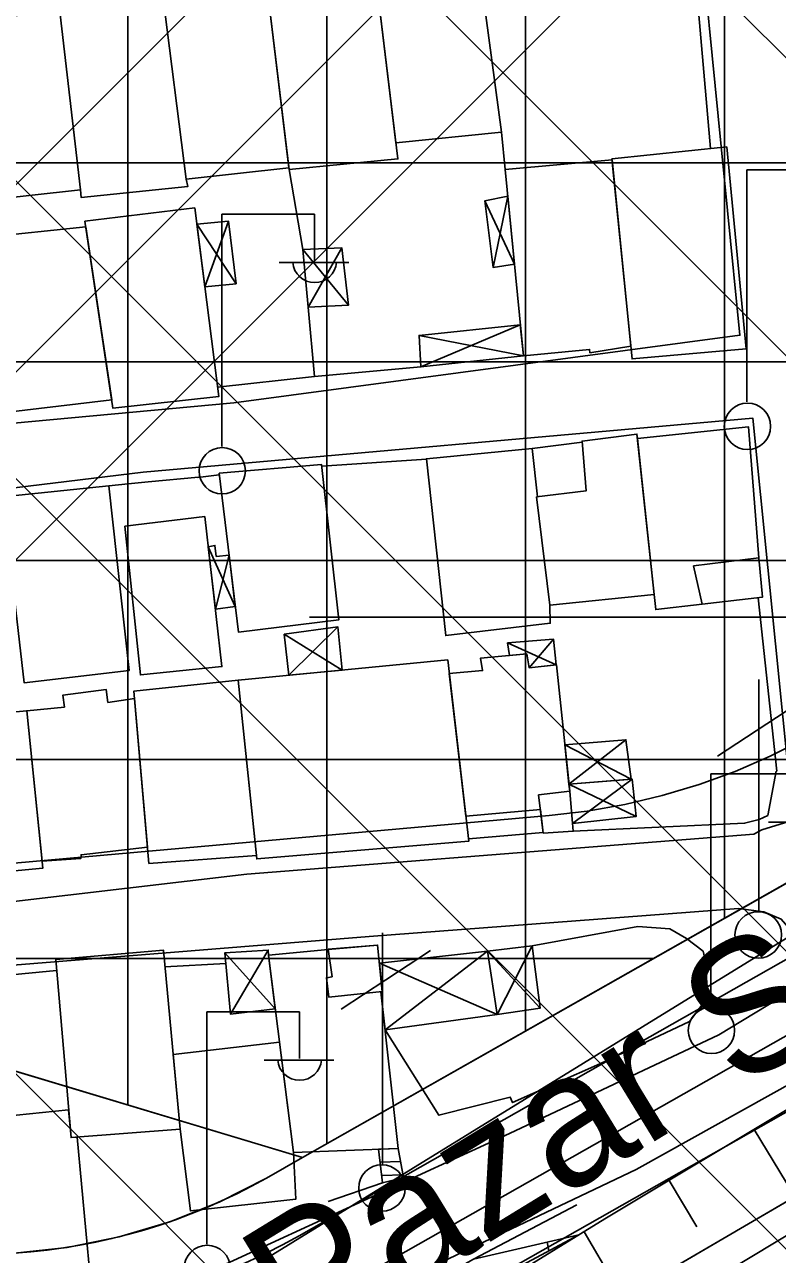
# Model space of a CAD drawing. Extents: x 417995 to 421451, y 4454518 to 4458015.
# Drawn here: x 420460.9 to 420517.7, y 4456858.9 to 4456951.6 of the extents above; entities that cross this region are included whole.
import ezdxf

# ---------------------------------------------------------------- set-up
doc = ezdxf.new("R2010")
doc.units = 0
for name, color, linetype in [('ADAKENARI', 7, 'Continuous'), ('B_Kapi', 7, 'Continuous'), ('B_Merdiven', 7, 'Continuous'), ('B_Mesken', 7, 'Continuous'), ('B_Sundurma', 7, 'Continuous'), ('B_Teras', 7, 'Continuous'), ('Hid_Dere_Sulu_Yat_Gen', 7, 'Continuous'), ('KALDIRIM_FAT', 7, 'Continuous'), ('PL_AYA_PARK_DINLENME', 7, 'Continuous'), ('PL_K_K_D_K_C_A', 7, 'Continuous'), ('PL_TA_K_DERE', 7, 'Continuous'), ('PL_TİCARET', 7, 'Continuous'), ('S_Elektrik_Diregi', 7, 'Continuous'), ('S_Telefon_Diregi', 7, 'Continuous'), ('Sev_Sevalti', 7, 'Continuous'), ('Sev_Sevustu', 7, 'Continuous'), ('Sev_Tarama', 7, 'Continuous'), ('Sinir_Cit_bir_taraf', 7, 'Continuous'), ('Sinir_Duvar_tek_tarafa_ait', 7, 'Continuous'), ('Sinir_Ist_Duvari', 7, 'Continuous'), ('Sinir_Parmaklik_bir_taraf', 7, 'Continuous'), ('SN_TR_SIVILASMA', 7, 'Continuous'), ('SN_TR_TASKIN', 7, 'Continuous'), ('TR_KONUTDISIKCA', 7, 'Continuous'), ('TRFAT_PARKALANI', 7, 'Continuous'), ('TRFAT_TİCARET', 7, 'Continuous'), ('Y_Cadde_Yol', 7, 'Continuous'), ('Yol_Sose', 7, 'Continuous')]:
    doc.layers.add(name, color=color, linetype=linetype)

msp = doc.modelspace()

# ---------------------------------------------------------------- linework, layer by layer
at = {"layer": 'ADAKENARI'}
for p, q in [((420448.865, 4456822.283), (420630.947, 4456928.498)), ((420546.576, 4456902.834), (420481.909, 4456866.172)), ((420554.594, 4456890.137), (420486.574, 4456851.573)), ((420417.035, 4456885.659), (420481.909, 4456866.172)), ((420481.909, 4456866.172), (420479.176, 4456864.622))]:
    msp.add_line(p, q, dxfattribs=at)
msp.add_arc((420457.386, 4456903.057), 44.182, 247.68394, 299.55066, dxfattribs=at)
at = {"layer": 'B_Kapi'}
for points in [[(420468.742, 4456916.956), (420470.269, 4456917.117)], [(420474.017, 4456917.451), (420475.617, 4456917.645)], [(420516.982, 4456891.944), (420517.621, 4456895.29)]]:
    msp.add_lwpolyline(points, dxfattribs=at)
at = {"layer": 'B_Merdiven'}
for p, q in [((420487.643, 4456866.803), (420489.111, 4456866.859)), ((420487.761, 4456865.807), (420489.292, 4456865.865)), ((420487.878, 4456864.81), (420489.474, 4456864.871))]:
    msp.add_line(p, q, dxfattribs=at)
msp.add_lwpolyline([(420489.111, 4456866.859), (420489.51, 4456864.673), (420487.942, 4456864.265), (420487.643, 4456866.803)], close=True, dxfattribs=at)
at = {"layer": 'B_Mesken'}
for points in [[(420487.43, 4456955.188), (420495.219, 4456956.037), (420496.913, 4456943.482), (420488.95, 4456942.667)], [(420479.179, 4456954.783), (420487.379, 4456955.608), (420489.096, 4456941.461), (420480.897, 4456940.651)], [(420479.179, 4456954.783), (420471.334, 4456953.982), (420473.131, 4456939.933), (420480.88, 4456940.796)], [(420465.167, 4456939.123), (420465.216, 4456938.55), (420473.261, 4456939.386), (420473.131, 4456939.933), (420471.334, 4456953.982), (420463.48, 4456953.167), (420463.551, 4456953)], [(420463.551, 4456953), (420455.598, 4456952.101), (420457.171, 4456938.257), (420465.167, 4456939.123)], [(420513.9, 4456942.375), (420505.241, 4456941.467), (420506.758, 4456926.387), (420515.35, 4456927.153)], [(420497.187, 4456940.653), (420505.25, 4456941.38), (420506.663, 4456927.334), (420503.576, 4456926.849), (420503.551, 4456927.095), (420498.555, 4456926.603)], [(420465.495, 4456936.768), (420473.779, 4456937.771), (420475.586, 4456923.537), (420467.603, 4456922.667)], [(420467.51, 4456923.294), (420459.472, 4456922.342), (420457.817, 4456935.536), (420465.558, 4456936.342)], [(420512.031, 4456907.882), (420516.579, 4456908.407), (420516.315, 4456911.382), (420515.535, 4456921.263), (420507.155, 4456920.375), (420508.429, 4456908.618), (420508.535, 4456907.485), (420512.031, 4456907.882)], [(420499.615, 4456915.982), (420499.229, 4456919.627), (420502.989, 4456920.116), (420502.983, 4456920.189), (420507.119, 4456920.71), (420507.154, 4456920.38), (420508.429, 4456908.618), (420500.554, 4456907.818), (420499.554, 4456915.975)], [(420499.229, 4456919.627), (420491.244, 4456918.859), (420492.703, 4456905.518), (420500.581, 4456906.454), (420500.554, 4456907.818), (420499.554, 4456915.975), (420499.615, 4456915.982)], [(420475.603, 4456917.758), (420483.337, 4456918.419), (420484.641, 4456906.711), (420477.068, 4456905.79)], [(420467.287, 4456916.814), (420459.293, 4456915.977), (420460.915, 4456901.953), (420468.826, 4456902.883)], [(420468.495, 4456913.762), (420474.526, 4456914.495), (420475.824, 4456903.184), (420469.681, 4456902.561)], [(420492.967, 4456902.668), (420495.485, 4456902.888), (420495.334, 4456903.826), (420498.814, 4456904.137), (420498.988, 4456903.094), (420501.063, 4456903.311), (420502.051, 4456893.786), (420502.313, 4456890.764), (420500.053, 4456890.632), (420499.839, 4456892.42), (420494.229, 4456891.896)], [(420477.059, 4456902.162), (420492.848, 4456903.686), (420494.448, 4456890.031), (420478.449, 4456888.682)], [(420469.217, 4456900.766), (420467.229, 4456900.487), (420467.095, 4456901.452), (420463.834, 4456901.041), (420463.942, 4456900.136), (420461.106, 4456899.852), (420462.274, 4456888.507), (420465.185, 4456888.717), (420465.201, 4456888.996), (420470.212, 4456889.58)], [(420477.059, 4456902.162), (420469.168, 4456901.319), (420470.322, 4456888.338), (420478.423, 4456888.936)], [(420453.297, 4456899.152), (420454.634, 4456887.265), (420462.327, 4456887.987), (420461.106, 4456899.852)], [(420463.285, 4456881.104), (420464.442, 4456867.678), (420472.673, 4456868.298), (420471.408, 4456881.807)], [(420483.828, 4456881.853), (420479.334, 4456881.426), (420481.227, 4456866.559), (420489.125, 4456866.859), (420487.803, 4456878.664), (420487.903, 4456878.674), (420487.568, 4456882.187)], [(420472.145, 4456873.934), (420480.171, 4456874.857), (420481.227, 4456866.559), (420481.406, 4456863.04), (420473.444, 4456862.144), (420472.673, 4456868.298)], [(420464.261, 4456869.775), (420464.442, 4456867.678), (420464.914, 4456867.713), (420465.881, 4456857.148), (420450.176, 4456855.381), (420448.549, 4456868.157)]]:
    msp.add_lwpolyline(points, close=True, dxfattribs=at)
at = {"layer": 'B_Sundurma'}
for p, q in [((420496.268, 4456933.286), (420497.382, 4456938.653)), ((420497.882, 4456933.515), (420495.641, 4456938.297)), ((420473.936, 4456936.532), (420476.887, 4456932.048)), ((420476.313, 4456936.78), (420474.534, 4456931.82)), ((420485.381, 4456930.446), (420481.935, 4456934.629)), ((420482.324, 4456930.273), (420484.858, 4456934.765)), ((420490.697, 4456928.159), (420498.555, 4456926.603)), ((420490.835, 4456925.779), (420498.327, 4456928.944)), ((420476.832, 4456907.721), (420474.787, 4456912.22)), ((420475.328, 4456907.508), (420476.358, 4456911.59)), ((420484.562, 4456906.184), (420480.878, 4456902.53)), ((420480.507, 4456905.626), (420484.882, 4456902.917)), ((420497.352, 4456904.981), (420501.02, 4456903.307)), ((420498.988, 4456903.094), (420500.827, 4456905.263)), ((420501.995, 4456894.327), (420506.287, 4456897.669)), ((420501.688, 4456897.292), (420506.68, 4456894.686)), ((420501.995, 4456894.327), (420507.059, 4456891.877)), ((420506.771, 4456894.693), (420502.262, 4456891.35)), ((420479.311, 4456881.809), (420476.474, 4456876.977)), ((420499.22, 4456882.134), (420496.57, 4456876.952)), ((420476.034, 4456881.598), (420479.849, 4456877.386)), ((420495.855, 4456881.733), (420488.123, 4456875.803)), ((420495.855, 4456881.733), (420499.823, 4456877.423)), ((420487.699, 4456880.814), (420496.57, 4456876.952))]:
    msp.add_line(p, q, dxfattribs=at)
for points in [[(420497.882, 4456933.515), (420496.268, 4456933.286), (420495.641, 4456938.297), (420497.382, 4456938.653)], [(420473.936, 4456936.532), (420476.313, 4456936.78), (420476.887, 4456932.048), (420474.534, 4456931.82)], [(420482.324, 4456930.273), (420485.381, 4456930.446), (420484.858, 4456934.765), (420481.935, 4456934.629)], [(420490.835, 4456925.779), (420490.697, 4456928.159), (420498.327, 4456928.944), (420498.555, 4456926.603)], [(420475.328, 4456907.508), (420476.832, 4456907.721), (420476.358, 4456911.59), (420475.394, 4456911.485), (420475.297, 4456912.316), (420474.787, 4456912.22)], [(420480.507, 4456905.626), (420484.562, 4456906.184), (420484.882, 4456902.917), (420480.878, 4456902.53)], [(420497.352, 4456904.981), (420500.827, 4456905.263), (420501.02, 4456903.307), (420498.988, 4456903.094), (420498.814, 4456904.137), (420497.517, 4456904.021)], [(420501.995, 4456894.327), (420501.688, 4456897.292), (420506.287, 4456897.669), (420506.68, 4456894.686)], [(420501.995, 4456894.327), (420506.771, 4456894.693), (420507.059, 4456891.877), (420502.262, 4456891.35), (420502.051, 4456893.786)], [(420479.334, 4456881.426), (420479.311, 4456881.809), (420476.034, 4456881.598), (420476.474, 4456876.977), (420479.849, 4456877.386)], [(420495.855, 4456881.733), (420499.22, 4456882.134), (420499.823, 4456877.423), (420496.57, 4456876.952)], [(420487.699, 4456880.814), (420495.855, 4456881.733), (420496.57, 4456876.952), (420488.123, 4456875.803), (420487.803, 4456878.664), (420487.903, 4456878.674)]]:
    msp.add_lwpolyline(points, close=True, dxfattribs=at)
at = {"layer": 'B_Teras'}
for points in [[(420507.155, 4456920.375), (420515.535, 4456921.263), (420516.315, 4456911.382), (420511.394, 4456910.775), (420512.031, 4456907.882), (420508.535, 4456907.485), (420508.429, 4456908.618)], [(420507.119, 4456920.71), (420502.983, 4456920.189), (420503.289, 4456916.431), (420499.554, 4456915.975), (420500.554, 4456907.818), (420508.429, 4456908.618)], [(420499.709, 4456893.511), (420502.051, 4456893.786), (420502.313, 4456890.764), (420500.053, 4456890.632)], [(420483.825, 4456881.877), (420487.568, 4456882.187), (420487.903, 4456878.674), (420483.875, 4456878.263), (420483.697, 4456879.718), (420484.128, 4456879.796)]]:
    msp.add_lwpolyline(points, close=True, dxfattribs=at)
at = {"layer": 'Hid_Dere_Sulu_Yat_Gen'}
msp.add_lwpolyline([(420553.89, 4456882.947), (420524.346, 4456863.85), (420500.525, 4456849.517), (420484.951, 4456840.47), (420476.531, 4456836.968), (420463.864, 4456833.183), (420450.646, 4456831.57), (420438.566, 4456831.344), (420426.726, 4456832.979), (420411.738, 4456837.117), (420392.949, 4456844.284), (420372.531, 4456852.73), (420352.681, 4456860.567), (420346.665, 4456863.097)], dxfattribs=at)
at = {"layer": 'KALDIRIM_FAT'}
for p, q in [((420549.292, 4456898.626), (420481.642, 4456860.273)), ((420551.964, 4456894.394), (420484.108, 4456855.923))]:
    msp.add_line(p, q, dxfattribs=at)
msp.add_arc((420457.386, 4456903.057), 49.182, 247.68394, 299.55066, dxfattribs=at)
at = {"layer": 'PL_AYA_PARK_DINLENME'}
msp.add_lwpolyline([(420553.137, 4456904.063), (420516.113, 4456881.288), (420459.563, 4456846.501), (420453.971, 4456843.061), (420425.802, 4456840.945), (420361.858, 4456868.093), (420361.067, 4456855.946), (420368.763, 4456852.38), (420381.821, 4456853.567), (420388.943, 4456846.444), (420391.317, 4456839.915), (420412.553, 4456824.242), (420415.474, 4456822.316), (420418.581, 4456820.709), (420421.841, 4456819.44), (420425.217, 4456818.522), (420428.671, 4456817.965), (420432.165, 4456817.777), (420435.658, 4456817.959), (420439.113, 4456818.508), (420442.491, 4456819.42), (420445.754, 4456820.683), (420448.865, 4456822.283), (420630.947, 4456928.498)], dxfattribs=at)
msp.add_lwpolyline([(420417.035, 4456885.659), (420481.909, 4456866.172), (420479.176, 4456864.622), (420475.612, 4456862.81), (420471.899, 4456861.327), (420468.067, 4456860.186), (420464.148, 4456859.396), (420460.173, 4456858.963), (420456.176, 4456858.892), (420452.188, 4456859.182), (420448.243, 4456859.831), (420444.373, 4456860.835), (420440.609, 4456862.184), (420413.843, 4456873.171), (420365.474, 4456893.024), (420362.904, 4456897.156), (420363.729, 4456909.226), (420382.122, 4456900.216), (420408.294, 4456888.983)], close=True, dxfattribs=at)
at = {"layer": 'PL_K_K_D_K_C_A'}
msp.add_lwpolyline([(420581.229, 4457039.115), (420626.236, 4456963.119), (420522.274, 4456899.166), (420519.766, 4456897.722), (420517.18, 4456896.426), (420514.523, 4456895.281), (420511.804, 4456894.292), (420509.032, 4456893.461), (420506.217, 4456892.793), (420503.368, 4456892.288), (420500.494, 4456891.949), (420441.512, 4456886.716), (420437.889, 4456886.495), (420434.26, 4456886.473), (420430.635, 4456886.651), (420427.025, 4456887.028), (420423.441, 4456887.603), (420419.895, 4456888.374), (420416.396, 4456889.338), (420412.955, 4456890.494), (420369.168, 4456906.552), (420364.799, 4456913.263), (420392.991, 4457346.269)], dxfattribs=at)
at = {"layer": 'PL_TA_K_DERE'}
msp.add_lwpolyline([(420804.698, 4457044.74), (420630.947, 4456928.498), (420448.865, 4456822.283), (420445.754, 4456820.683), (420442.491, 4456819.42), (420439.113, 4456818.508), (420435.658, 4456817.959), (420432.165, 4456817.777), (420428.671, 4456817.965), (420425.217, 4456818.522), (420421.841, 4456819.44), (420418.581, 4456820.709), (420415.474, 4456822.316), (420412.553, 4456824.242), (420391.317, 4456839.915), (420388.943, 4456846.444), (420381.821, 4456853.567), (420368.763, 4456852.38), (420361.067, 4456855.946), (420359.267, 4456828.304), (420369.427, 4456824.293), (420413.737, 4456796.23), (420457.309, 4456777.768)], dxfattribs=at)
at = {"layer": 'PL_TİCARET'}
msp.add_lwpolyline([(420380, 4457156.74), (420378.744, 4457137.644), (420375.55, 4457089.06), (420372.29, 4457039.592), (420367.595, 4456968.085), (420363.729, 4456909.226), (420382.122, 4456900.216), (420408.294, 4456888.983), (420417.035, 4456885.659), (420481.909, 4456866.172), (420546.576, 4456902.834), (420552.629, 4456907.071), (420540.504, 4457053.984), (420497.712, 4457048.821), (420443.25, 4457042.25), (420445.003, 4457057.772), (420447.021, 4457091.146), (420449.659, 4457134.767), (420450.951, 4457156.137)], dxfattribs=at)
at = {"layer": 'S_Elektrik_Diregi'}
for p, q in [((420515.419, 4456923.134), (420515.419, 4456940.634)), ((420515.419, 4456940.634), (420522.419, 4456940.634)), ((420475.812, 4456919.784), (420475.812, 4456937.284)), ((420475.812, 4456937.284), (420482.812, 4456937.284)), ((420482.812, 4456933.784), (420482.812, 4456937.284)), ((420480.152, 4456933.644), (420485.402, 4456933.644)), ((420512.704, 4456877.593), (420512.704, 4456895.093)), ((420512.704, 4456895.093), (420519.704, 4456895.093)), ((420517.044, 4456891.453), (420522.294, 4456891.453)), ((420474.68, 4456859.641), (420474.68, 4456877.141)), ((420474.68, 4456877.141), (420481.68, 4456877.141)), ((420481.68, 4456873.641), (420481.68, 4456877.141)), ((420479.02, 4456873.501), (420484.27, 4456873.501))]:
    msp.add_line(p, q, dxfattribs=at)
for centre in [(420515.455, 4456921.298), (420475.848, 4456917.949), (420512.74, 4456875.758), (420474.716, 4456857.805)]:
    msp.add_circle(centre, 1.75, dxfattribs=at)
for centre in [(420482.813, 4456933.797), (420481.681, 4456873.654)]:
    msp.add_arc(centre, 1.658, 184.83843, 355.14641, dxfattribs=at)
at = {"layer": 'S_Telefon_Diregi'}
for p, q in [((420516.306, 4456884.7), (420516.306, 4456902.2)), ((420513.191, 4456896.425), (420519.946, 4456900.87)), ((420487.925, 4456865.619), (420487.925, 4456883.119)), ((420484.81, 4456877.344), (420491.565, 4456881.789))]:
    msp.add_line(p, q, dxfattribs=at)
for centre in [(420516.271, 4456882.95), (420487.89, 4456863.869)]:
    msp.add_circle(centre, 1.754, dxfattribs=at)
at = {"layer": 'Sev_Sevalti'}
for points in [[(420553.89, 4456882.947), (420524.346, 4456863.85), (420500.525, 4456849.517), (420484.951, 4456840.47), (420476.531, 4456836.968), (420463.864, 4456833.183), (420450.646, 4456831.57), (420438.566, 4456831.344), (420426.726, 4456832.979), (420411.738, 4456837.117), (420392.949, 4456844.284), (420372.531, 4456852.73), (420352.681, 4456860.567), (420346.665, 4456863.097)], [(420502.746, 4456860.332), (420492.081, 4456854.647), (420480.484, 4456848.752), (420469.499, 4456843.808), (420454.633, 4456841.204), (420437.046, 4456842.076), (420418.962, 4456844.978), (420398.658, 4456852.172), (420385.841, 4456856.905), (420375.219, 4456859.042)]]:
    msp.add_lwpolyline(points, dxfattribs=at)
at = {"layer": 'Sev_Sevustu'}
for points in [[(420346.979, 4456867.86), (420347.989, 4456867.732), (420354.222, 4456865.613), (420361.492, 4456863.319), (420371.079, 4456860.59), (420382.154, 4456856.449), (420396.161, 4456850.691), (420405.954, 4456846.837), (420414.823, 4456843.322), (420423.592, 4456840.738), (420430.38, 4456839.38), (420436.74, 4456838.792), (420443.927, 4456838.851), (420451.389, 4456839.1), (420464.859, 4456841.527), (420471.494, 4456843.507), (420486.351, 4456850.242), (420504.702, 4456861.536), (420518.951, 4456870.083)], [(420375.219, 4456859.042), (420379.83, 4456860.665), (420391.145, 4456857.286), (420405.185, 4456853.056), (420419.225, 4456848.772), (420426.599, 4456847.79), (420431.053, 4456847.304), (420437.201, 4456846.69), (420446.183, 4456845.143), (420453.887, 4456844.239), (420458.893, 4456844.268), (420467.947, 4456846.635), (420469.749, 4456847.528), (420478.302, 4456850.363), (420487.827, 4456854.582), (420494.808, 4456858.5), (420502.746, 4456860.332)]]:
    msp.add_lwpolyline(points, dxfattribs=at)
at = {"layer": 'Sev_Tarama'}
for p, q in [((420515.965, 4456868.292), (420520.169, 4456861.336)), ((420509.543, 4456864.44), (420511.632, 4456860.949)), ((420503.137, 4456860.573), (420507.266, 4456853.573)), ((420500.344, 4456859.778), (420500.483, 4456859.126))]:
    msp.add_line(p, q, dxfattribs=at)
at = {"layer": 'Sinir_Cit_bir_taraf'}
for points in [[(420431.152, 4456876.93), (420445.552, 4456878.555), (420463.357, 4456880.263)], [(420471.527, 4456880.535), (420476.111, 4456880.79)]]:
    msp.add_lwpolyline(points, dxfattribs=at)
at = {"layer": 'Sinir_Duvar_tek_tarafa_ait'}
for points in [[(420495.335, 4456955.179), (420510.657, 4456956.763), (420511.445, 4456956.371), (420512.664, 4456942.245)], [(420496.913, 4456943.482), (420497.187, 4456940.653)], [(420481.935, 4456934.629), (420480.897, 4456940.651)], [(420490.835, 4456925.779), (420482.802, 4456925.055), (420482.324, 4456930.273)], [(420482.802, 4456925.055), (420475.495, 4456924.251)], [(420483.35, 4456918.304), (420491.248, 4456918.822)], [(420470.269, 4456917.117), (420474.048, 4456917.454)], [(420467.288, 4456916.806), (420468.742, 4456916.956)], [(420516.255, 4456908.37), (420517.685, 4456895.297)], [(420516.982, 4456891.944), (420516.347, 4456891.658), (420515.241, 4456891.371), (420502.313, 4456890.764)], [(420500.049, 4456890.666), (420494.428, 4456890.201)], [(420499.22, 4456882.134), (420507.186, 4456883.58), (420509.615, 4456883.418), (420510.864, 4456882.693), (420512.109, 4456881.722), (420512.266, 4456881.037), (420512.407, 4456879.039), (420512.231, 4456877.946), (420511.094, 4456876.427), (420504.311, 4456873.245), (420497.749, 4456870.307), (420497.563, 4456870.719), (420492.193, 4456869.354), (420488.123, 4456875.803)], [(420487.942, 4456864.265), (420483.834, 4456862.844)]]:
    msp.add_lwpolyline(points, dxfattribs=at)
at = {"layer": 'Sinir_Ist_Duvari'}
msp.add_lwpolyline([(420561.535, 4456898.244), (420537.291, 4456882.827), (420527.659, 4456876.665), (420518.951, 4456870.083), (420504.702, 4456861.536), (420486.351, 4456850.242), (420471.494, 4456843.507), (420464.859, 4456841.527), (420451.389, 4456839.1), (420443.927, 4456838.851), (420436.74, 4456838.792), (420430.38, 4456839.38), (420423.592, 4456840.738), (420414.823, 4456843.322), (420405.954, 4456846.837), (420396.161, 4456850.691), (420382.154, 4456856.449), (420371.079, 4456860.59), (420361.492, 4456863.319), (420354.222, 4456865.613), (420347.989, 4456867.732), (420346.979, 4456867.86)], dxfattribs=at)
at = {"layer": 'Sinir_Parmaklik_bir_taraf'}
msp.add_lwpolyline([(420469.749, 4456847.528), (420478.302, 4456850.363), (420487.827, 4456854.582), (420494.808, 4456858.5), (420502.584, 4456862.6)], dxfattribs=at)
at = {"layer": 'SN_TR_SIVILASMA'}
for p, q in [((421278.811, 4456188.625), (420012.209, 4457455.227)), ((421278.579, 4456166.407), (420006.129, 4457438.857)), ((421278.116, 4456121.969), (419993.968, 4457406.116)), ((421277.884, 4456099.75), (419987.888, 4457389.746)), ((421277.42, 4456055.312), (419975.727, 4457357.006))]:
    msp.add_line(p, q, dxfattribs=at)
at = {"layer": 'SN_TR_TASKIN'}
msp.add_line((420482.431, 4456906.904), (420582.431, 4456906.904), dxfattribs=at)
at = {"layer": 'TR_KONUTDISIKCA'}
for p, q in [((420411.704, 4456890.952), (420569.464, 4457048.712)), ((420422.665, 4456887.771), (420577.252, 4457042.359)), ((420435.517, 4456886.481), (420583.804, 4457034.768))]:
    msp.add_line(p, q, dxfattribs=at)
at = {"layer": 'TRFAT_PARKALANI'}
msp.add_line((420472.969, 4456868.145), (420472.969, 4456868.145), dxfattribs=at)
at = {"layer": 'TRFAT_TİCARET'}
for p, q in [((420513.729, 4456884.212), (420513.729, 4457050.754)), ((420498.729, 4456875.708), (420498.729, 4457048.944)), ((420483.729, 4456867.204), (420483.729, 4457047.134)), ((420468.729, 4456870.131), (420468.729, 4457045.324)), ((420365.827, 4456941.172), (420549.815, 4456941.172)), ((420364.842, 4456926.172), (420551.053, 4456926.172)), ((420363.857, 4456911.172), (420552.291, 4456911.172)), ((420391.544, 4456896.172), (420534.825, 4456896.172)), ((420431.973, 4456881.172), (420508.367, 4456881.172))]:
    msp.add_line(p, q, dxfattribs=at)
at = {"layer": 'Yol_Sose'}
for points in [[(420369.669, 4456982.886), (420368.68, 4456982.35), (420368.173, 4456980.99), (420367.763, 4456978.426), (420366.962, 4456965.373), (420363.82, 4456928.52), (420362.572, 4456895.034), (420362.662, 4456893.284), (420363.977, 4456888.788), (420366.696, 4456882.966), (420368.422, 4456881.034), (420370.045, 4456879.759), (420375.682, 4456876.036), (420403.753, 4456866.928), (420423.814, 4456859.274), (420439, 4456855.063), (420450.83, 4456853.457), (420466.192, 4456855.255), (420475.448, 4456857.831), (420497.519, 4456867.976)], [(420421.74, 4456917.99), (420476.722, 4456923.068), (420514.889, 4456928.166), (420512.092, 4456956.396), (420511.717, 4456957.056), (420425.909, 4456949.094), (420415.741, 4456947.895)], [(420423.239, 4456881.14), (420477.69, 4456887.535), (420507.636, 4456889.883), (420515.943, 4456890.556), (420516.547, 4456890.878), (420518.574, 4456891.511), (420518.707, 4456893.641), (420515.857, 4456921.926), (420469.894, 4456917.842), (420448.791, 4456915.287), (420422.398, 4456913.392)], [(420466.626, 4456847.232), (420477.234, 4456850.837), (420491.376, 4456857.795), (420507.052, 4456865.256), (420519.198, 4456872.016), (420533.53, 4456881.35), (420554.968, 4456895.08), (420568.882, 4456903.68), (420578.734, 4456910.465)], [(420519.591, 4456879.914), (420519.664, 4456881.553), (420519.241, 4456882.815), (420518.809, 4456883.202), (420518.001, 4456884.14), (420516.696, 4456884.701), (420514.788, 4456884.94), (420486.92, 4456882.843), (420448.175, 4456879.718), (420422.535, 4456876.776)], [(420497.519, 4456867.976), (420513.292, 4456875.416), (420517.833, 4456878.158), (420519.591, 4456879.914)]]:
    msp.add_lwpolyline(points, dxfattribs=at)

# ---------------------------------------------------------------- texts
at = {"layer": 'Y_Cadde_Yol'}
msp.add_text('Pazar Sokak', height=10, rotation=31.45554, dxfattribs=at).set_placement((420481.666, 4456850.998))

doc.saveas('drawing.dxf')
